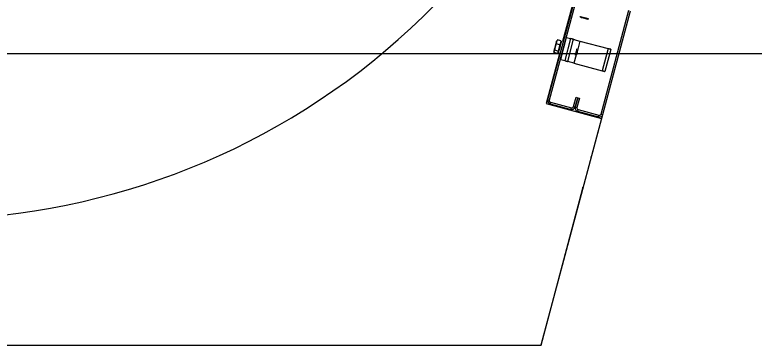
# Model space of a CAD drawing. Extents: x -264205 to -263659, y -1242401 to -1241986.
# Drawn here: x -263830.554 to -263829.938, y -1242088.199 to -1242087.925 of the extents above; entities that cross this region are included whole.
import ezdxf

# ---------------------------------------------------------------- set-up
doc = ezdxf.new("R2010")
doc.units = 0
doc.layers.add('HESCON_OSI_STAVBY_KFA', color=7, linetype='Continuous')
doc.layers.add('SITUACIA_DSP_2D', color=7, linetype='Continuous')

msp = doc.modelspace()

# ---------------------------------------------------------------- linework, layer by layer
at = {"layer": 'HESCON_OSI_STAVBY_KFA'}
msp.add_line((-263792.65279, -1242087.95724), (-263911.52279, -1242087.95724), dxfattribs=at)
at = {"layer": 'SITUACIA_DSP_2D'}
for p, q in [((-263829.97712, -1242087.49643), (-263830.09784, -1242087.94696)), ((-263830.0872, -1242087.909), (-263830.11031, -1242087.99525)), ((-263830.08582, -1242087.90937), (-263830.10894, -1242087.99562)), ((-263830.0834, -1242087.926), (-263830.08338, -1242087.926)), ((-263830.08338, -1242087.926), (-263830.08314, -1242087.92607)), ((-263830.08314, -1242087.92607), (-263830.08259, -1242087.92621)), ((-263830.08259, -1242087.92621), (-263830.08179, -1242087.92643)), ((-263830.08179, -1242087.92643), (-263830.0808, -1242087.92669)), ((-263830.06581, -1242088.00718), (-263830.04269, -1242087.92092)), ((-263830.06443, -1242088.00755), (-263830.04132, -1242087.92129)), ((-263830.08288, -1242087.92687), (-263830.08289, -1242087.92687)), ((-263830.08265, -1242087.92694), (-263830.08288, -1242087.92687)), ((-263830.08212, -1242087.92708), (-263830.08265, -1242087.92694)), ((-263830.08135, -1242087.92729), (-263830.08212, -1242087.92708)), ((-263830.08042, -1242087.92753), (-263830.08135, -1242087.92729)), ((-263830.0808, -1242087.92669), (-263830.07972, -1242087.92698)), ((-263830.07944, -1242087.9278), (-263830.08042, -1242087.92753)), ((-263830.07972, -1242087.92698), (-263830.07864, -1242087.92727)), ((-263830.07851, -1242087.92805), (-263830.07944, -1242087.9278)), ((-263830.07864, -1242087.92727), (-263830.07765, -1242087.92754)), ((-263830.07773, -1242087.92825), (-263830.07851, -1242087.92805)), ((-263830.07719, -1242087.9284), (-263830.07773, -1242087.92825)), ((-263830.07765, -1242087.92754), (-263830.07685, -1242087.92775)), ((-263830.07694, -1242087.92847), (-263830.07719, -1242087.9284)), ((-263830.07693, -1242087.92847), (-263830.07694, -1242087.92847)), ((-263830.07685, -1242087.92775), (-263830.07631, -1242087.9279)), ((-263830.07631, -1242087.9279), (-263830.07606, -1242087.92796)), ((-263830.07606, -1242087.92796), (-263830.07605, -1242087.92797)), ((-263830.0994, -1242087.96189), (-263830.09449, -1242087.94354)), ((-263830.09118, -1242087.94442), (-263830.0961, -1242087.96277)), ((-263830.09449, -1242087.94354), (-263830.09118, -1242087.94442)), ((-263830.08898, -1242087.94501), (-263830.0939, -1242087.96336)), ((-263830.09075, -1242087.94454), (-263830.09118, -1242087.94442)), ((-263830.09034, -1242087.94465), (-263830.09075, -1242087.94454)), ((-263830.08996, -1242087.94475), (-263830.09034, -1242087.94465)), ((-263830.08963, -1242087.94484), (-263830.08996, -1242087.94475)), ((-263830.08935, -1242087.94491), (-263830.08963, -1242087.94484)), ((-263830.08915, -1242087.94497), (-263830.08935, -1242087.94491)), ((-263830.08902, -1242087.945), (-263830.08915, -1242087.94497)), ((-263830.08898, -1242087.94501), (-263830.08902, -1242087.945)), ((-263830.08898, -1242087.94501), (-263830.08888, -1242087.94504)), ((-263830.08888, -1242087.94504), (-263830.08856, -1242087.94512)), ((-263830.10418, -1242087.9518), (-263830.10385, -1242087.95059)), ((-263830.10311, -1242087.94887), (-263830.10403, -1242087.95139)), ((-263830.10385, -1242087.95059), (-263830.10353, -1242087.94939)), ((-263830.10353, -1242087.94939), (-263830.10323, -1242087.94828)), ((-263830.10323, -1242087.94828), (-263830.10299, -1242087.94736)), ((-263830.10289, -1242087.94714), (-263830.10311, -1242087.94887)), ((-263830.10016, -1242087.94966), (-263830.10311, -1242087.94887)), ((-263830.10299, -1242087.94736), (-263830.10281, -1242087.9467)), ((-263830.10223, -1242087.94558), (-263830.10289, -1242087.94714)), ((-263830.10281, -1242087.9467), (-263830.10271, -1242087.94633)), ((-263830.10271, -1242087.94633), (-263830.10269, -1242087.94627)), ((-263830.09928, -1242087.94637), (-263830.10223, -1242087.94558)), ((-263830.10016, -1242087.94966), (-263830.10156, -1242087.9549)), ((-263830.09987, -1242087.95043), (-263830.10022, -1242087.95173)), ((-263830.09928, -1242087.94637), (-263830.10016, -1242087.94966)), ((-263830.09955, -1242087.94921), (-263830.09987, -1242087.95043)), ((-263830.09927, -1242087.94816), (-263830.09955, -1242087.94921)), ((-263830.09905, -1242087.94736), (-263830.09927, -1242087.94816)), ((-263830.09892, -1242087.94686), (-263830.09905, -1242087.94736)), ((-263830.09887, -1242087.94669), (-263830.09892, -1242087.94686)), ((-263830.08856, -1242087.94512), (-263830.08805, -1242087.94526)), ((-263830.08805, -1242087.94526), (-263830.08737, -1242087.94544)), ((-263830.08737, -1242087.94544), (-263830.08653, -1242087.94567)), ((-263830.08653, -1242087.94567), (-263830.08558, -1242087.94592)), ((-263830.08558, -1242087.94592), (-263830.08455, -1242087.9462)), ((-263830.08348, -1242087.94649), (-263830.08525, -1242087.95312)), ((-263830.08455, -1242087.9462), (-263830.08348, -1242087.94649)), ((-263830.08348, -1242087.94649), (-263830.05998, -1242087.95278)), ((-263830.10054, -1242087.95706), (-263830.11162, -1242087.99842)), ((-263830.1051, -1242087.95523), (-263830.10506, -1242087.9551)), ((-263830.10496, -1242087.95489), (-263830.10507, -1242087.95579)), ((-263830.10507, -1242087.95579), (-263830.10504, -1242087.95606)), ((-263830.10506, -1242087.9551), (-263830.10494, -1242087.95465)), ((-263830.10209, -1242087.95685), (-263830.10504, -1242087.95606)), ((-263830.10451, -1242087.95411), (-263830.10496, -1242087.95489)), ((-263830.10494, -1242087.95465), (-263830.10474, -1242087.95391)), ((-263830.10474, -1242087.95391), (-263830.10448, -1242087.95294)), ((-263830.10403, -1242087.95139), (-263830.10451, -1242087.95411)), ((-263830.10156, -1242087.9549), (-263830.10451, -1242087.95411)), ((-263830.10448, -1242087.95294), (-263830.10418, -1242087.9518)), ((-263830.10156, -1242087.9549), (-263830.10209, -1242087.95685)), ((-263830.10153, -1242087.95661), (-263830.10158, -1242087.95678)), ((-263830.1014, -1242087.9561), (-263830.10153, -1242087.95661)), ((-263830.10118, -1242087.9553), (-263830.1014, -1242087.9561)), ((-263830.1009, -1242087.95426), (-263830.10118, -1242087.9553)), ((-263830.10057, -1242087.95304), (-263830.1009, -1242087.95426)), ((-263830.10022, -1242087.95173), (-263830.10057, -1242087.95304)), ((-263830.08705, -1242087.95747), (-263830.08685, -1242087.95672)), ((-263830.08685, -1242087.95672), (-263830.0866, -1242087.95581)), ((-263830.0866, -1242087.95581), (-263830.08635, -1242087.95486)), ((-263830.08635, -1242087.95486), (-263830.08611, -1242087.95397)), ((-263830.08611, -1242087.95397), (-263830.08592, -1242087.95325)), ((-263830.0861, -1242087.95776), (-263830.08598, -1242087.95729)), ((-263830.08598, -1242087.95729), (-263830.08578, -1242087.95656)), ((-263830.08592, -1242087.95325), (-263830.0858, -1242087.9528)), ((-263830.0858, -1242087.9528), (-263830.08576, -1242087.95266)), ((-263830.08578, -1242087.95656), (-263830.08555, -1242087.9557)), ((-263830.08555, -1242087.9557), (-263830.08532, -1242087.95484)), ((-263830.08532, -1242087.95484), (-263830.08512, -1242087.9541)), ((-263830.08512, -1242087.9541), (-263830.08499, -1242087.9536)), ((-263830.08499, -1242087.9536), (-263830.08496, -1242087.9535)), ((-263830.08496, -1242087.9535), (-263830.08494, -1242087.95341)), ((-263830.05998, -1242087.95278), (-263830.0649, -1242087.97113)), ((-263830.05778, -1242087.95337), (-263830.0627, -1242087.97172)), ((-263830.05955, -1242087.9529), (-263830.05998, -1242087.95278)), ((-263830.05914, -1242087.95301), (-263830.05955, -1242087.9529)), ((-263830.05876, -1242087.95311), (-263830.05914, -1242087.95301)), ((-263830.05843, -1242087.9532), (-263830.05876, -1242087.95311)), ((-263830.05815, -1242087.95327), (-263830.05843, -1242087.9532)), ((-263830.05795, -1242087.95333), (-263830.05815, -1242087.95327)), ((-263830.05782, -1242087.95336), (-263830.05795, -1242087.95333)), ((-263830.05778, -1242087.95337), (-263830.05782, -1242087.95336)), ((-263830.0994, -1242087.96189), (-263830.0961, -1242087.96277)), ((-263830.0961, -1242087.96277), (-263830.09567, -1242087.96289)), ((-263830.09567, -1242087.96289), (-263830.09526, -1242087.963)), ((-263830.09526, -1242087.963), (-263830.09488, -1242087.9631)), ((-263830.09488, -1242087.9631), (-263830.09454, -1242087.96319)), ((-263830.09454, -1242087.96319), (-263830.09427, -1242087.96326)), ((-263830.09427, -1242087.96326), (-263830.09407, -1242087.96332)), ((-263830.09407, -1242087.96332), (-263830.09394, -1242087.96335)), ((-263830.09394, -1242087.96335), (-263830.0939, -1242087.96336)), ((-263830.09379, -1242087.96339), (-263830.0939, -1242087.96336)), ((-263830.09348, -1242087.96348), (-263830.09379, -1242087.96339)), ((-263830.09297, -1242087.96361), (-263830.09348, -1242087.96348)), ((-263830.08656, -1242087.95802), (-263830.08839, -1242087.96484)), ((-263830.08724, -1242087.95816), (-263830.08723, -1242087.95816)), ((-263830.08723, -1242087.95816), (-263830.08718, -1242087.95797)), ((-263830.08718, -1242087.95797), (-263830.08705, -1242087.95747)), ((-263830.08615, -1242087.95792), (-263830.0861, -1242087.95776)), ((-263830.09229, -1242087.9638), (-263830.09297, -1242087.96361)), ((-263830.09145, -1242087.96402), (-263830.09229, -1242087.9638)), ((-263830.0905, -1242087.96427), (-263830.09145, -1242087.96402)), ((-263830.08947, -1242087.96455), (-263830.0905, -1242087.96427)), ((-263830.08839, -1242087.96484), (-263830.08947, -1242087.96455)), ((-263830.08839, -1242087.96484), (-263830.0649, -1242087.97113)), ((-263830.0649, -1242087.97113), (-263830.06447, -1242087.97125)), ((-263830.06447, -1242087.97125), (-263830.06406, -1242087.97136)), ((-263830.06406, -1242087.97136), (-263830.06368, -1242087.97146)), ((-263830.06368, -1242087.97146), (-263830.06334, -1242087.97155)), ((-263830.06334, -1242087.97155), (-263830.06307, -1242087.97162)), ((-263830.06307, -1242087.97162), (-263830.06287, -1242087.97168)), ((-263830.06287, -1242087.97168), (-263830.06274, -1242087.97171)), ((-263830.06274, -1242087.97171), (-263830.0627, -1242087.97172)), ((-263830.08875, -1242088.00103), (-263830.08666, -1242087.99323)), ((-263830.08737, -1242088.0014), (-263830.08528, -1242087.9936)), ((-263830.08528, -1242087.9936), (-263830.08737, -1242088.0014)), ((-263830.08666, -1242087.99323), (-263830.08528, -1242087.9936)), ((-263830.0839, -1242087.99397), (-263830.08599, -1242088.00177)), ((-263830.08528, -1242087.9936), (-263830.0839, -1242087.99397)), ((-263830.11162, -1242087.99842), (-263830.06556, -1242088.01076)), ((-263830.11031, -1242087.99525), (-263830.10894, -1242087.99562)), ((-263830.10793, -1242087.99737), (-263830.1083, -1242087.99874)), ((-263830.1083, -1242087.99874), (-263830.09086, -1242088.00342)), ((-263830.10793, -1242087.99737), (-263830.09049, -1242088.00204)), ((-263830.09086, -1242088.00342), (-263830.09049, -1242088.00204)), ((-263830.08875, -1242088.00103), (-263830.08737, -1242088.0014)), ((-263830.08737, -1242088.0014), (-263830.08599, -1242088.00177)), ((-263830.08499, -1242088.00352), (-263830.08536, -1242088.00489)), ((-263830.08536, -1242088.00489), (-263830.06792, -1242088.00956)), ((-263830.08499, -1242088.00352), (-263830.06755, -1242088.00819)), ((-263830.06556, -1242088.01076), (-263830.11611, -1242088.19943)), ((-263830.07355, -1242088.04159), (-263830.06443, -1242088.00755)), ((-263830.06792, -1242088.00956), (-263830.06755, -1242088.00819)), ((-263830.06581, -1242088.00718), (-263830.06443, -1242088.00755)), ((-263830.0743, -1242088.0434), (-263830.07406, -1242088.04295)), ((-263830.07406, -1242088.04295), (-263830.07355, -1242088.04159)), ((-263830.08094, -1242088.06862), (-263830.08092, -1242088.0681)), ((-263830.11584, -1242088.19943), (-263830.08118, -1242088.07004)), ((-263830.08118, -1242088.07004), (-263830.08094, -1242088.06862)), ((-263830.63027, -1242088.19943), (-263830.11611, -1242088.19943)), ((-263830.11611, -1242088.19943), (-263830.11584, -1242088.19943))]:
    msp.add_line(p, q, dxfattribs=at)
for centre, radius, start, end in [((-263830.63074, -1242087.49643), 0.5985, 234.56502, 125.43498), ((-263830.09971, -1242087.94799), 0.000475, 344.99999, 75), ((-263830.10165, -1242087.95523), 0.000475, 255, 344.99999), ((-263830.10756, -1242087.99599), 0.00285, 164.99999, 255), ((-263830.10756, -1242087.99599), 0.00143, 164.99999, 255), ((-263830.09012, -1242088.00066), 0.00285, 255, 344.99999), ((-263830.09012, -1242088.00066), 0.00143, 255, 344.99999), ((-263830.08462, -1242088.00214), 0.00285, 164.99999, 255), ((-263830.08462, -1242088.00214), 0.00143, 164.99999, 255), ((-263830.06718, -1242088.00681), 0.00285, 255, 344.99999), ((-263830.06718, -1242088.00681), 0.00143, 255, 344.99999)]:
    msp.add_arc(centre, radius, start, end, dxfattribs=at)

doc.saveas('drawing.dxf')
